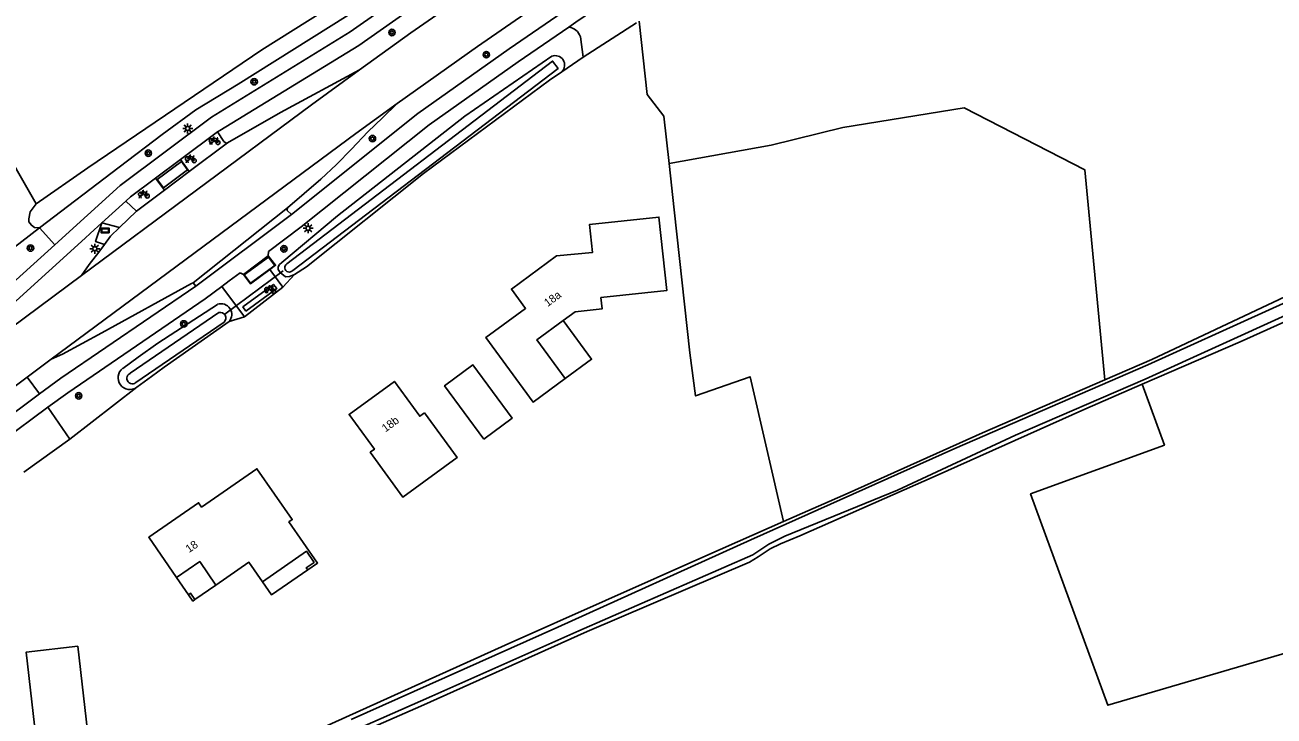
# Model space of a CAD drawing. Extents: x 140000 to 143000, y 403500 to 406000.
# Drawn here: x 140527 to 140683.1, y 404486.5 to 404572.9 of the extents above; entities that cross this region are included whole.
import ezdxf

# ---------------------------------------------------------------- set-up
doc = ezdxf.new("R2010")
doc.units = 0
for name, color, linetype in [('gg-afsc-erfafscheiding', 7, 'Continuous'), ('gg-anno-huisnummerreeks BGT', 7, 'Continuous'), ('gg-bbg-abri', 7, 'Continuous'), ('gg-bbg-bijgebouw', 7, 'Continuous'), ('gg-bbg-hoofdgebouw', 7, 'Continuous'), ('gg-bbg-luifel en loopbrug', 7, 'Continuous'), ('gg-bbg-onder overbouw', 7, 'Continuous'), ('gg-bbg-pand overbouw', 7, 'Continuous'), ('gg-bbg-pilaar onder overbouw', 7, 'Continuous'), ('gg-bbg-pilaar pand', 7, 'Continuous'), ('gg-knt-bronhoudergrens', 7, 'Continuous'), ('gg-knt-verharding', 7, 'Continuous'), ('gg-knt-verharding nz', 7, 'Continuous'), ('gg-kntw-bovenkant insteek waterloop', 7, 'Continuous'), ('gg-kntw-waterlijn', 7, 'Continuous'), ('gg-kwrk-duiker nz buis', 7, 'Continuous'), ('gt-grn-groengrens', 7, 'Continuous'), ('gt-grn-weggrens', 7, 'Continuous'), ('gt-symb-boom', 7, 'Continuous'), ('gt-symb-fietsenrek', 7, 'Continuous'), ('gt-symb-informatiebord', 7, 'Continuous'), ('gt-symb-lichtmast', 7, 'Continuous')]:
    doc.layers.add(name, color=color, linetype=linetype)

# ---------------------------------------------------------------- blocks, each defined once
blk = doc.blocks.new('gt0-BOOM')
at = {"layer": 'gt-symb-boom'}
for radius in [0.4, 0.2]:
    blk.add_circle((0, 0), radius, dxfattribs=at)
blk = doc.blocks.new('gt0-LMAST')
at = {"layer": 'gt-symb-lichtmast'}
for p, q in [((-0.18, 0.17), (-0.45, 0.44)), ((-0.01, 0.25), (-0.01, 0.62)), ((0.17, 0.17), (0.44, 0.44)), ((-0.26, 0), (-0.63, 0)), ((-0.18, -0.18), (-0.45, -0.45)), ((-0.01, -0.25), (-0.01, -0.63)), ((0.44, -0.45), (0.17, -0.18)), ((0.24, 0), (0.62, 0))]:
    blk.add_line(p, q, dxfattribs=at)
blk.add_circle((-0.01, 0), 0.25, dxfattribs=at)
blk = doc.blocks.new('gt0-FREK')
at = {"layer": 'gt-symb-fietsenrek'}
for p, q in [((0.26, 0.76), (0.29, 0.82)), ((0.54, 0.34), (0.26, 0.76)), ((0.29, 0.82), (0.77, 0.71)), ((0.77, 0.71), (0.54, 0.34)), ((0.76, 0.84), (0.87, 0.82)), ((0.77, 0.71), (0.84, 0.82)), ((0.89, 0.25), (0.77, 0.71))]:
    blk.add_line(p, q, dxfattribs=at)
for points in [[(-0.12, 0), (-0.05, 0.31), (0.05, 0.31), (0.12, 0)], [(0.04, 0.48), (0.23, 0.71), (0.26, 0.76)], [(0.29, 0.82), (0.36, 0.94), (0.45, 0.93)], [(0.54, 0.34), (0.56, 0.31), (0.89, 0.25)]]:
    blk.add_lwpolyline(points, dxfattribs=at)
for centre in [(0.04, 0.48), (0.89, 0.25)]:
    blk.add_circle(centre, 0.252, dxfattribs=at)
blk = doc.blocks.new('gt0-IBORD')
at = {"layer": 'gt-symb-informatiebord'}
blk.add_lwpolyline([(-0.5, 0.29), (-0.5, -0.29), (0.5, -0.29), (0.5, 0.29), (-0.5, 0.29)], dxfattribs=at)
blk.add_lwpolyline([(-0.42, -0.21), (0.42, -0.21), (0.42, 0.21), (-0.42, 0.21)], close=True, dxfattribs=at)

msp = doc.modelspace()

# ---------------------------------------------------------------- linework, layer by layer
at = {"layer": 'gg-afsc-erfafscheiding'}
for p, q in [((140594.08, 404567.04), (140596.75, 404568.87)), ((140540.97, 404527.61), (140532.61, 404521.13))]:
    msp.add_line(p, q, dxfattribs=at)
for points in [[(140552.3, 404558.14), (140552.16, 404558.11), (140551.86, 404558.33), (140551.07, 404559.51)], [(140560.32, 404549.2), (140559.78, 404549.69), (140559.8, 404550.01)]]:
    msp.add_lwpolyline(points, dxfattribs=at)
at = {"layer": 'gg-bbg-abri'}
for points in [[(140547.31, 404554.76), (140546.54, 404555.81), (140543.51, 404553.56), (140544.29, 404552.51), (140547.31, 404554.76)], [(140554.41, 404541.65), (140557.42, 404543.88), (140558.21, 404542.83), (140555.2, 404540.6), (140554.41, 404541.65)]]:
    msp.add_lwpolyline(points, dxfattribs=at)
at = {"layer": 'gg-bbg-bijgebouw'}
for points in [[(140584.35, 404521.13), (140587.87, 404523.73), (140582.97, 404530.39), (140579.44, 404527.78), (140584.35, 404521.13)], [(140528.58, 404482.06), (140535.03, 404482.81), (140533.59, 404495.22), (140527.14, 404494.47), (140528.58, 404482.06)]]:
    msp.add_lwpolyline(points, dxfattribs=at)
at = {"layer": 'gg-bbg-hoofdgebouw'}
for points in [[(140594.27, 404535.95), (140595.77, 404537.04), (140599.12, 404537.4), (140598.97, 404538.81), (140607.22, 404539.7), (140606.22, 404548.88), (140597.54, 404547.94), (140597.92, 404544.46), (140593.43, 404544.01), (140587.78, 404539.88), (140589.55, 404537.45), (140584.59, 404533.82), (140590.5, 404525.75), (140594.51, 404528.69)], [(140594.51, 404528.69), (140590.97, 404533.53), (140594.27, 404535.95)], [(140576.92, 404524.41), (140576.33, 404523.97), (140573.16, 404528.32), (140567.5, 404524.21), (140570.67, 404519.86), (140570.14, 404519.47), (140574.23, 404513.85), (140581, 404518.8), (140576.92, 404524.41)], [(140562.33, 404504.78), (140563.56, 404505.62), (140559.99, 404510.77), (140560.4, 404511.05), (140555.99, 404517.41), (140549.07, 404512.62), (140548.69, 404513.16), (140542.46, 404508.85), (140545.95, 404503.81)], [(140550.87, 404502.88), (140554.99, 404505.72), (140556.67, 404503.29)]]:
    msp.add_lwpolyline(points, dxfattribs=at)
at = {"layer": 'gg-bbg-luifel en loopbrug'}
msp.add_lwpolyline([(140594.51, 404528.69), (140597.81, 404531.1), (140594.27, 404535.95)], dxfattribs=at)
at = {"layer": 'gg-bbg-onder overbouw'}
for points in [[(140556.67, 404503.29), (140562.17, 404507.09), (140563.12, 404505.71), (140562.15, 404505.04), (140562.33, 404504.78)], [(140545.95, 404503.81), (140548.84, 404505.81), (140550.87, 404502.88)]]:
    msp.add_lwpolyline(points, dxfattribs=at)
at = {"layer": 'gg-bbg-pand overbouw'}
for p, q in [((140547.44, 404501.65), (140545.95, 404503.81)), ((140550.87, 404502.88), (140548.24, 404501.05))]:
    msp.add_line(p, q, dxfattribs=at)
msp.add_lwpolyline([(140556.67, 404503.29), (140557.81, 404501.64), (140562.33, 404504.78)], dxfattribs=at)
at = {"layer": 'gg-bbg-pilaar onder overbouw'}
msp.add_lwpolyline([(140548.24, 404501.05), (140547.7, 404501.84), (140547.44, 404501.65)], dxfattribs=at)
at = {"layer": 'gg-bbg-pilaar pand'}
msp.add_lwpolyline([(140547.44, 404501.65), (140547.98, 404500.87), (140548.24, 404501.05)], dxfattribs=at)
at = {"layer": 'gg-knt-bronhoudergrens'}
msp.add_line((140607.5, 404555.56), (140608.14, 404549.77), dxfattribs=at)
for points in [[(140607.5, 404555.56), (140606.85, 404561.48), (140604.77, 404564.2), (140603.75, 404573.35)], [(140607.5, 404555.56), (140620.24, 404557.88), (140629.19, 404560.05), (140644.38, 404562.54), (140659.43, 404554.78), (140661.95, 404528.53)], [(140666.62, 404527.97), (140669.39, 404520.37), (140652.67, 404514.26), (140662.33, 404487.84), (140701.66, 404499.39), (140700.6, 404543.13)]]:
    msp.add_lwpolyline(points, dxfattribs=at)
at = {"layer": 'gg-knt-verharding'}
for p, q in [((140603.43, 404573.14), (140596.75, 404568.87)), ((140596.75, 404568.87), (140596.41, 404571.42)), ((140546.45, 404556.07), (140551.07, 404559.51)), ((140552.3, 404558.14), (140547.53, 404554.57)), ((140543.32, 404553.74), (140546.45, 404556.07)), ((140547.53, 404554.57), (140546.45, 404556.07)), ((140547.53, 404554.57), (140544.42, 404552.24)), ((140543.32, 404553.74), (140544.42, 404552.24)), ((140544.42, 404552.24), (140540.93, 404549.63)), ((140539.6, 404550.87), (140536.62, 404548.16)), ((140559.8, 404550.01), (140548.01, 404540.64)), ((140540.93, 404549.63), (140538.8, 404547.57)), ((140560.32, 404549.2), (140548.37, 404540.25)), ((140538.8, 404547.57), (140536.62, 404548.16)), ((140557.4, 404544.04), (140554.29, 404541.71)), ((140557.4, 404544.04), (140557.43, 404544.57)), ((140557.59, 404542.3), (140559.22, 404540.12)), ((140534.05, 404541.57), (140509.28, 404523.18)), ((140554.29, 404541.71), (140553.87, 404541.91)), ((140554.45, 404536.42), (140551.62, 404540.21)), ((140559.22, 404540.12), (140554.45, 404536.42)), ((140527.27, 404528.87), (140530.26, 404531.09)), ((140527.27, 404528.87), (140528.83, 404526.77)), ((140528.83, 404526.77), (140523.11, 404522.55)), ((140524.17, 404520.88), (140529.87, 404525.09)), ((140529.87, 404525.09), (140532.61, 404521.13)), ((140526.87, 404516.98), (140532.61, 404521.13))]:
    msp.add_line(p, q, dxfattribs=at)
for points in [[(140587.08, 404585.6), (140583.96, 404583.5), (140567.64, 404572.03), (140550.32, 404561.38), (140538.88, 404552.82), (140530.73, 404545.42)], [(140551.07, 404559.51), (140551.34, 404559.71), (140568.7, 404570.33), (140580.64, 404578.74)], [(140594.95, 404572.63), (140595.82, 404573.23), (140600.5, 404576.43), (140601.19, 404576.89), (140602.96, 404578.05)], [(140568.79, 404567.28), (140575.23, 404571.9), (140581.71, 404576.46)], [(140573.51, 404563.07), (140583.53, 404570.19), (140593.64, 404577.19)], [(140594.93, 404574.99), (140587.49, 404569.9), (140576.09, 404561.83), (140560.32, 404549.2)], [(140557.43, 404544.57), (140561.53, 404547.65), (140577.49, 404560.4), (140588.62, 404568.29), (140594.95, 404572.63)], [(140534.05, 404541.57), (140562.8, 404562.91), (140568.79, 404567.28)], [(140552.3, 404558.14), (140558.95, 404561.95), (140568.79, 404567.28)], [(140530.26, 404531.09), (140568.33, 404559.33), (140573.51, 404563.07)], [(140573.51, 404563.07), (140571.69, 404561.28), (140569.83, 404559.52), (140567.82, 404557.36), (140565.94, 404555.46), (140563.97, 404553.59), (140559.8, 404550.01)], [(140539.6, 404550.87), (140540.17, 404551.39), (140543.32, 404553.74)], [(140507.88, 404524.93), (140525.45, 404537.97), (140534.53, 404546.25), (140535.16, 404546.82), (140536.62, 404548.16)], [(140536.92, 404545.43), (140535.82, 404545.81), (140536.62, 404548.16)], [(140538.8, 404547.57), (140537.67, 404546.48), (140536.92, 404545.43)], [(140530.73, 404545.42), (140524.16, 404539.45), (140507.91, 404527.5)], [(140536.92, 404545.43), (140536.25, 404544.49), (140535.04, 404542.96), (140534.05, 404541.57)], [(140557.4, 404544.04), (140558.31, 404542.84), (140557.59, 404542.3)], [(140554.29, 404541.71), (140555.2, 404540.51), (140557.59, 404542.3)], [(140530.26, 404531.09), (140531.69, 404531.74), (140536.61, 404534.4), (140547.79, 404540.58), (140548.01, 404540.64)], [(140551.62, 404540.21), (140552.53, 404540.9), (140553.87, 404541.91)], [(140548.37, 404540.25), (140531.48, 404528.73), (140528.83, 404526.77)], [(140529.87, 404525.09), (140532.35, 404526.92), (140549.52, 404538.64), (140551.62, 404540.21)]]:
    msp.add_lwpolyline(points, dxfattribs=at)
msp.add_arc((140594.68, 404570.83), 1.83, 18.88, 81.5475, dxfattribs=at)
at = {"layer": 'gg-knt-verharding nz'}
msp.add_line((140521.57, 404524.64), (140527.27, 404528.87), dxfattribs=at)
msp.add_lwpolyline([(140554.59, 404537.11), (140554.24, 404537.65), (140558.05, 404540.46), (140558.48, 404539.95), (140554.59, 404537.11)], dxfattribs=at)
at = {"layer": 'gg-kntw-bovenkant insteek waterloop'}
for points in [[(140576.82, 404582.69), (140572.28, 404579.67), (140556.59, 404569.76), (140534.87, 404555.04), (140528.38, 404550.52)], [(140528.83, 404547.51), (140538.75, 404555.11), (140544.14, 404559.18), (140548.33, 404562.29), (140553.66, 404565.49), (140567.39, 404574.09), (140577.17, 404580.82), (140577.82, 404581.39), (140578.03, 404581.74), (140577.89, 404582.25), (140577.46, 404582.65), (140576.82, 404582.69)], [(140592.83, 404568.98), (140581.96, 404561.48), (140566.05, 404549.04), (140559.08, 404543.21), (140558.82, 404542.93), (140558.66, 404542.66), (140558.64, 404542.3), (140558.89, 404541.93), (140559.57, 404541.39), (140560.06, 404541.46), (140560.68, 404541.68)], [(140594.08, 404567.04), (140592.53, 404565.98), (140576.81, 404554.3), (140562.16, 404542.64), (140560.68, 404541.68)], [(140528.83, 404547.51), (140528.2, 404547.55), (140527.8, 404547.86), (140527.47, 404548.29), (140527.49, 404548.64), (140527.65, 404549.54), (140528.38, 404550.52)], [(140700.6, 404543.13), (140698.55, 404542.17), (140678.85, 404533.26), (140666.62, 404527.97)], [(140661.95, 404528.53), (140667.82, 404531.07), (140688.06, 404540.62)], [(140551.07, 404537.96), (140543.62, 404533.12), (140541.16, 404531.36), (140539.23, 404529.96)], [(140552.51, 404535.81), (140544.39, 404530.11), (140542.83, 404528.96), (140540.97, 404527.61)], [(140666.62, 404527.97), (140659.46, 404524.87), (140640.73, 404516.48), (140623.81, 404509.02), (140621.4, 404508.04), (140620.12, 404507.42), (140618.62, 404506.41), (140617.55, 404505.74), (140597.26, 404497.06), (140576.48, 404487.74), (140557.53, 404479.45), (140535.75, 404469.66), (140527.71, 404465.66)], [(140661.95, 404528.53), (140646.65, 404521.9), (140629.85, 404514.37), (140621.8, 404510.82)], [(140621.8, 404510.82), (140612.07, 404506.52), (140586.99, 404495.35), (140562.75, 404484.41), (140542.11, 404474.98), (140526.29, 404467.87)]]:
    msp.add_lwpolyline(points, dxfattribs=at)
for centre, radius, start, end in [((140593.26, 404567.88), 1.18, 314.4966, 111.2157), ((140551.49, 404536.69), 1.35, 319.4141, 108.2601), ((140540.1, 404528.79), 1.47, 126.8157, 306.3142)]:
    msp.add_arc(centre, radius, start, end, dxfattribs=at)
at = {"layer": 'gg-kntw-waterlijn'}
for p, q in [((140540.14, 404529.34), (140551.22, 404536.93)), ((140540.72, 404528.09), (140551.89, 404535.74))]:
    msp.add_line(p, q, dxfattribs=at)
for points in [[(140559.73, 404543.03), (140592.93, 404568.38), (140593.61, 404567.46), (140560.46, 404542.2)], [(140567.76, 404486.05), (140593.6, 404497.59), (140617.72, 404508.51), (140643.19, 404519.94), (140667.3, 404530.41), (140696.71, 404543.75), (140703.54, 404546.78), (140706.41, 404547.43)], [(140706.45, 404546.16), (140705.2, 404545.83), (140685.02, 404536.82), (140666.99, 404528.61), (140650.79, 404521.63), (140636.02, 404514.72), (140621.97, 404509), (140619.97, 404507.97), (140617.96, 404506.64), (140596.19, 404497.16), (140577.84, 404488.98), (140557.79, 404480.15)]]:
    msp.add_lwpolyline(points, dxfattribs=at)
for centre, radius, start, end in [((140560.03, 404542.56), 0.558, 123.3248, 319.925), ((140551.38, 404536.24), 0.715, 316.1593, 102.7704), ((140540.43, 404528.71), 0.691, 114.4725, 295.2109)]:
    msp.add_arc(centre, radius, start, end, dxfattribs=at)
at = {"layer": 'gg-kwrk-duiker nz buis'}
msp.add_line((140559.25, 404542.17), (140551.99, 404536.75), dxfattribs=at)
at = {"layer": 'gt-grn-groengrens'}
for p, q in [((140528.38, 404550.52), (140466.21, 404658.85)), ((140540.93, 404549.63), (140539.6, 404550.87)), ((140506.32, 404530.26), (140528.83, 404547.51)), ((140548.37, 404540.25), (140548.01, 404540.64)), ((140560.68, 404541.68), (140559.22, 404540.12)), ((140552.51, 404535.81), (140554.45, 404536.42))]:
    msp.add_line(p, q, dxfattribs=at)
msp.add_lwpolyline([(140608.14, 404549.77), (140610.1, 404531.91), (140610.81, 404526.52), (140617.6, 404528.91), (140621.8, 404510.82)], dxfattribs=at)
at = {"layer": 'gt-grn-weggrens'}
msp.add_line((140530.73, 404545.42), (140528.83, 404547.51), dxfattribs=at)

# ---------------------------------------------------------------- block references
at = {"layer": 'gt-symb-boom'}
for p in [(140572.86, 404571.94), (140584.65, 404569.17), (140555.64, 404565.79), (140570.42, 404558.68), (140542.41, 404556.86), (140527.69, 404545), (140559.36, 404544.9), (140546.84, 404535.52), (140533.71, 404526.53)]:
    msp.add_blockref('gt0-BOOM', p, dxfattribs=at)
at = {"layer": 'gt-symb-fietsenrek'}
for p in [(140550.24, 404557.94), (140547.26, 404555.67), (140541.39, 404551.25), (140557.18, 404539.35)]:
    msp.add_blockref('gt0-FREK', p, dxfattribs=at)
at = {"layer": 'gt-symb-informatiebord'}
msp.add_blockref('gt0-IBORD', (140537.01, 404547.21), dxfattribs=at)
at = {"layer": 'gt-symb-lichtmast'}
for p in [(140547.34, 404559.95), (140562.39, 404547.47), (140535.74, 404544.92)]:
    msp.add_blockref('gt0-LMAST', p, dxfattribs=at)

# ---------------------------------------------------------------- texts
at = {"layer": 'gg-anno-huisnummerreeks BGT'}
for s, rotation, p in [('18a', 36.2, (140592.32, 404537.62)), ('18b', 36, (140572.04, 404521.94)), ('18', 34.7, (140547.5, 404506.86))]:
    msp.add_text(s, height=1, rotation=rotation, dxfattribs=at).set_placement(p)

doc.saveas('drawing.dxf')
